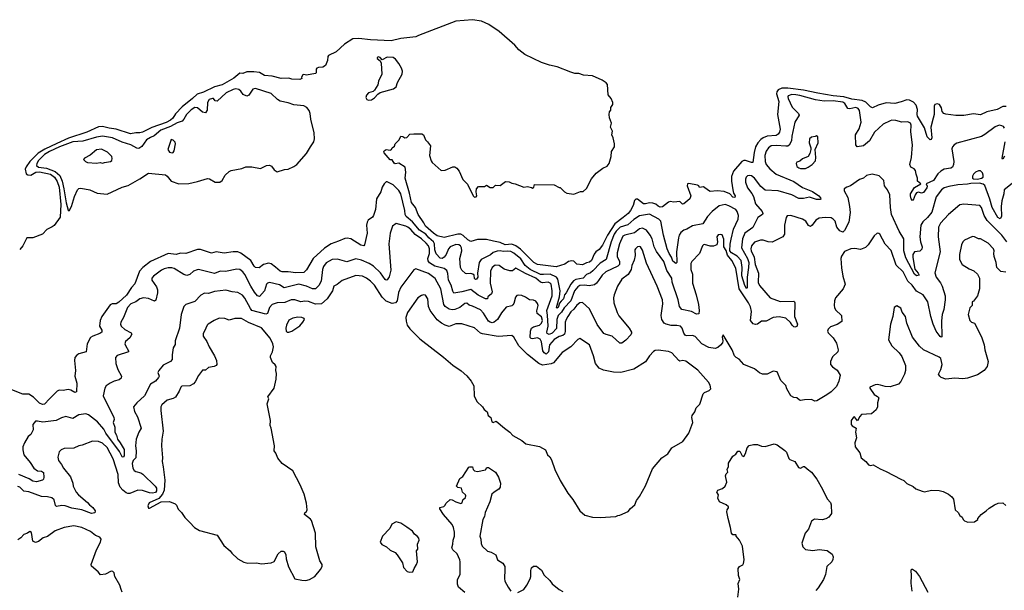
# Model space of a CAD drawing. Extents: x 2220520 to 2384350, y 721165 to 893491.
# Tile 291 of 315: x 2331623 to 2341649, y 868603 to 874420. Entities that reach past the tile are written whole.
import ezdxf

# ---------------------------------------------------------------- set-up
doc = ezdxf.new("R2010")
doc.units = 0

msp = doc.modelspace()

# ---------------------------------------------------------------- linework, layer by layer
at = {"layer": '0CON20XD'}
for points in [[(2338870, 872820), (2338870, 872775), (2338884, 872684), (2338891, 872651), (2338909, 872625), (2338905, 872608), (2338885, 872611), (2338854, 872644), (2338797, 872667), (2338725, 872675), (2338655, 872669), (2338635, 872678), (2338585, 872717), (2338545, 872710), (2338539, 872725), (2338525, 872734), (2338435, 872751), (2338424, 872745), (2338420, 872725), (2338457, 872625), (2338445, 872593), (2338385, 872542), (2338371, 872541), (2338346, 872566), (2338285, 872561), (2338245, 872567), (2338229, 872561), (2338168, 872512), (2338145, 872508), (2338125, 872518), (2338101, 872541), (2338071, 872551), (2338035, 872554), (2337995, 872542), (2337975, 872543), (2337915, 872589), (2337898, 872592), (2337883, 872577), (2337868, 872525), (2337844, 872475), (2337819, 872445), (2337769, 872405), (2337682, 872338), (2337609, 872225), (2337557, 872123), (2337525, 872078), (2337488, 872052), (2337471, 872029), (2337444, 871965), (2337425, 871949), (2337395, 871943), (2337355, 871922), (2337295, 871927), (2337267, 871957), (2337245, 871961), (2337210, 871955), (2337175, 871928), (2337085, 871899), (2336895, 871925), (2336859, 871945), (2336721, 872081), (2336676, 872116), (2336635, 872130), (2336565, 872126), (2336515, 872149), (2336448, 872162), (2336375, 872180), (2336285, 872179), (2336215, 872159), (2336185, 872176), (2336140, 872220), (2336115, 872232), (2336085, 872232), (2335945, 872200), (2335875, 872218), (2335835, 872244), (2335756, 872315), (2335739, 872349), (2335679, 872435), (2335654, 872504), (2335613, 872555), (2335593, 872653), (2335549, 872805), (2335556, 872865), (2335548, 872915), (2335485, 872956), (2335445, 872952), (2335435, 872956), (2335415, 872990), (2335395, 872990), (2335335, 873061), (2335331, 873075), (2335335, 873083), (2335355, 873096), (2335395, 873090), (2335408, 873095), (2335417, 873113), (2335439, 873131), (2335447, 873155), (2335486, 873195), (2335505, 873232), (2335525, 873229), (2335545, 873214), (2335565, 873220), (2335595, 873252), (2335635, 873258), (2335716, 873256), (2335734, 873245), (2335754, 873194), (2335776, 873176), (2335807, 873135), (2335796, 873035), (2335812, 872982), (2335824, 872965), (2335915, 872882), (2335955, 872887), (2336035, 872919), (2336055, 872919), (2336075, 872907), (2336099, 872875), (2336135, 872790), (2336182, 872742), (2336240, 872625), (2336255, 872612), (2336270, 872615), (2336278, 872625), (2336270, 872665), (2336274, 872696), (2336295, 872720), (2336355, 872720), (2336375, 872732), (2336415, 872710), (2336445, 872710), (2336468, 872732), (2336515, 872730), (2336568, 872772), (2336607, 872767), (2336633, 872753), (2336667, 872747), (2336755, 872712), (2336795, 872718), (2336835, 872710), (2336845, 872702), (2336858, 872712), (2336865, 872740), (2337065, 872738), (2337115, 872710), (2337125, 872710), (2337170, 872665), (2337195, 872650), (2337265, 872642), (2337333, 872667), (2337362, 872668), (2337395, 872698), (2337444, 872796), (2337493, 872855), (2337562, 872905), (2337604, 872926), (2337624, 872955), (2337644, 873025), (2337649, 873075), (2337678, 873125), (2337678, 873155), (2337667, 873217), (2337652, 873245), (2337658, 873285), (2337640, 873325), (2337650, 873365), (2337628, 873418), (2337624, 873455), (2337628, 873482), (2337642, 873498), (2337643, 873525), (2337663, 873555), (2337664, 873575), (2337647, 873617), (2337614, 873655), (2337609, 873759), (2337596, 873776), (2337555, 873802), (2337456, 873846), (2337365, 873853), (2337315, 873870), (2337275, 873872), (2337236, 873884), (2337095, 873940), (2337016, 873956), (2336935, 873984), (2336765, 874066), (2336705, 874114), (2336665, 874159), (2336505, 874298), (2336401, 874371), (2336325, 874404), (2336235, 874420), (2336065, 874404), (2335685, 874259), (2335655, 874246), (2335505, 874229), (2335405, 874203), (2335195, 874214), (2335075, 874229), (2335016, 874224), (2334929, 874171), (2334845, 874091), (2334768, 874055), (2334760, 874045), (2334757, 874005), (2334736, 873954), (2334710, 873935), (2334665, 873932), (2334649, 873925), (2334641, 873915), (2334641, 873879), (2334635, 873870), (2334545, 873854), (2334515, 873860), (2334505, 873857), (2334492, 873835), (2334495, 873820), (2334475, 873810), (2334395, 873814), (2334365, 873823), (2334285, 873819), (2334195, 873843), (2334115, 873852), (2334065, 873880), (2334008, 873888), (2333965, 873888), (2333935, 873888), (2333895, 873873), (2333865, 873874), (2333805, 873825), (2333683, 873755), (2333605, 873734), (2333495, 873681), (2333430, 873660), (2333383, 873615), (2333277, 873533), (2333210, 873460), (2333181, 873415), (2333160, 873395), (2333115, 873372), (2332968, 873322), (2332875, 873275), (2332845, 873265), (2332805, 873267), (2332752, 873255), (2332605, 873303), (2332534, 873315), (2332465, 873331), (2332425, 873326), (2332305, 873273), (2332119, 873211), (2332001, 873159), (2331879, 873101), (2331811, 873059), (2331726, 872974), (2331689, 872921), (2331679, 872895), (2331690, 872850), (2331705, 872838), (2331735, 872835), (2331786, 872865), (2331825, 872868), (2331935, 872846), (2331978, 872815), (2332005, 872772), (2332025, 872711), (2332042, 872535), (2332035, 872408), (2331975, 872323), (2331955, 872307), (2331900, 872280), (2331855, 872234), (2331755, 872196), (2331694, 872196), (2331655, 872116), (2331623, 872077)], [(2335175, 873600), (2335205, 873604), (2335235, 873624), (2335269, 873661), (2335292, 873678), (2335428, 873715), (2335458, 873735), (2335469, 873781), (2335518, 873865), (2335520, 873895), (2335510, 873925), (2335482, 873972), (2335448, 874018), (2335427, 874035), (2335365, 874038), (2335315, 874012), (2335295, 874036), (2335275, 874040), (2335262, 874035), (2335262, 874025), (2335295, 874000), (2335303, 873975), (2335310, 873865), (2335278, 873792), (2335270, 873755), (2335235, 873700), (2335222, 873688), (2335175, 873673), (2335155, 873650), (2335148, 873625), (2335157, 873607), (2335175, 873600)], [(2332125, 872473), (2332152, 872515), (2332182, 872618), (2332213, 872687), (2332225, 872699), (2332245, 872702), (2332338, 872685), (2332412, 872652), (2332515, 872642), (2332665, 872711), (2332729, 872731), (2332845, 872796), (2332935, 872856), (2333108, 872838), (2333125, 872826), (2333165, 872773), (2333245, 872748), (2333345, 872751), (2333435, 872771), (2333535, 872802), (2333557, 872797), (2333614, 872764), (2333660, 872765), (2333685, 872780), (2333715, 872834), (2333755, 872873), (2333775, 872882), (2333885, 872904), (2333925, 872921), (2333985, 872921), (2334075, 872902), (2334135, 872933), (2334165, 872937), (2334187, 872927), (2334215, 872890), (2334245, 872868), (2334318, 872892), (2334355, 872897), (2334415, 872922), (2334446, 872944), (2334545, 873055), (2334583, 873125), (2334618, 873175), (2334626, 873206), (2334621, 873265), (2334589, 873405), (2334582, 873465), (2334571, 873495), (2334547, 873525), (2334515, 873543), (2334415, 873552), (2334357, 873573), (2334275, 873590), (2334247, 873607), (2334185, 873666), (2334025, 873718), (2333998, 873712), (2333955, 873650), (2333935, 873639), (2333898, 873658), (2333875, 873692), (2333855, 873709), (2333825, 873715), (2333795, 873709), (2333725, 873673), (2333635, 873591), (2333615, 873594), (2333596, 873615), (2333585, 873618), (2333553, 873605), (2333535, 873575), (2333533, 873497), (2333515, 873471), (2333485, 873476), (2333435, 873521), (2333405, 873525), (2333369, 873501), (2333323, 873455), (2333295, 873405), (2333276, 873384), (2333225, 873369), (2333159, 873331), (2333059, 873295), (2332993, 873237), (2332955, 873220), (2332915, 873195), (2332865, 873126), (2332835, 873107), (2332815, 873109), (2332755, 873145), (2332665, 873172), (2332567, 873217), (2332465, 873234), (2332405, 873223), (2332265, 873181), (2332165, 873176), (2332028, 873125), (2331926, 873075), (2331877, 873045), (2331816, 872985), (2331796, 872955), (2331793, 872933), (2331815, 872917), (2331895, 872906), (2331984, 872874), (2332031, 872831), (2332056, 872775), (2332074, 872695), (2332095, 872552), (2332115, 872478), (2332125, 872473)], [(2341652, 873315), (2341641, 873331), (2341625, 873339), (2341595, 873344), (2341555, 873329), (2341451, 873249), (2341415, 873228), (2341165, 873161), (2341139, 873145), (2341121, 873125), (2341113, 873105), (2341134, 872975), (2341133, 872945), (2341122, 872918), (2341105, 872908), (2341035, 872895), (2341001, 872875), (2340973, 872847), (2340928, 872782), (2340854, 872746), (2340863, 872723), (2340861, 872705), (2340825, 872660), (2340805, 872652), (2340775, 872663), (2340755, 872654), (2340742, 872635), (2340721, 872579), (2340715, 872576), (2340702, 872595), (2340693, 872625), (2340695, 872645), (2340735, 872708), (2340799, 872745), (2340764, 872775), (2340766, 872804), (2340750, 872845), (2340744, 872884), (2340731, 872901), (2340697, 872917), (2340686, 872945), (2340704, 873015), (2340714, 873145), (2340698, 873278), (2340701, 873345), (2340694, 873365), (2340665, 873379), (2340605, 873376), (2340545, 873391), (2340505, 873394), (2340485, 873390), (2340416, 873355), (2340327, 873273), (2340275, 873184), (2340216, 873134), (2340150, 873125), (2340136, 873145), (2340133, 873245), (2340172, 873308), (2340192, 873375), (2340175, 873495), (2340162, 873515), (2340136, 873526), (2340075, 873512), (2340056, 873516), (2340025, 873565), (2340005, 873579), (2339905, 873593), (2339815, 873590), (2339725, 873602), (2339568, 873648), (2339525, 873654), (2339484, 873656), (2339449, 873645), (2339444, 873635), (2339447, 873615), (2339489, 873529), (2339554, 873465), (2339559, 873445), (2339515, 873375), (2339486, 873234), (2339481, 873185), (2339458, 873142), (2339445, 873132), (2339425, 873130), (2339325, 873139), (2339276, 873134), (2339248, 873115), (2339225, 873078), (2339209, 873035), (2339214, 872975), (2339225, 872945), (2339260, 872900), (2339325, 872845), (2339505, 872772), (2339595, 872708), (2339695, 872668), (2339760, 872625), (2339777, 872605), (2339779, 872591), (2339774, 872586), (2339735, 872587), (2339665, 872610), (2339605, 872597), (2339555, 872598), (2339486, 872635), (2339345, 872674), (2339213, 872683), (2339168, 872718), (2339105, 872806), (2339075, 872828), (2339055, 872832), (2339035, 872829), (2339021, 872815), (2339013, 872795), (2339014, 872765), (2339033, 872705), (2339079, 872649), (2339095, 872619), (2339114, 872544), (2339183, 872465), (2339191, 872445), (2339185, 872435), (2339138, 872402), (2339087, 872303), (2339008, 872245), (2338983, 872185), (2338973, 872095), (2339035, 871984), (2339046, 871945), (2339045, 871895), (2339031, 871795), (2339031, 871685), (2339025, 871680), (2339005, 871712), (2338975, 871810), (2338980, 871895), (2338968, 871965), (2338930, 872010), (2338872, 872045), (2338854, 872065), (2338857, 872133), (2338869, 872181), (2338890, 872285), (2338938, 872385), (2338942, 872425), (2338930, 872465), (2338915, 872484), (2338845, 872523), (2338805, 872535), (2338745, 872521), (2338675, 872466), (2338628, 872415), (2338580, 872340), (2338475, 872317), (2338415, 872284), (2338385, 872276), (2338355, 872249), (2338339, 872225), (2338330, 872195), (2338310, 872055), (2338315, 871945), (2338305, 871933), (2338275, 871958), (2338260, 872000), (2338237, 872035), (2338216, 872085), (2338179, 872225), (2338153, 872365), (2338131, 872385), (2338035, 872437), (2337935, 872419), (2337875, 872382), (2337815, 872328), (2337738, 872305), (2337696, 872265), (2337676, 872234), (2337647, 872155), (2337596, 871974), (2337532, 871938), (2337460, 871860), (2337435, 871840), (2337395, 871822), (2337361, 871785), (2337285, 871771), (2337261, 871759), (2337235, 871725), (2337188, 871635), (2337172, 871615), (2337160, 871575), (2337138, 871552)], [(2341666, 873534), (2341635, 873534), (2341577, 873505), (2341470, 873480), (2341405, 873451), (2341335, 873460), (2341235, 873443), (2341155, 873442), (2341055, 873456), (2341032, 873465), (2341017, 873485), (2341010, 873520), (2340990, 873555), (2340965, 873561), (2340943, 873555), (2340935, 873540), (2340933, 873453), (2340925, 873417), (2340902, 873325), (2340910, 873215), (2340905, 873199), (2340895, 873196), (2340864, 873225), (2340836, 873316), (2340765, 873435), (2340760, 873455), (2340765, 873505), (2340750, 873550), (2340725, 873580), (2340685, 873601), (2340655, 873604), (2340599, 873581), (2340535, 873566), (2340445, 873572), (2340365, 873550), (2340305, 873523), (2340285, 873532), (2340238, 873578), (2340202, 873595), (2340095, 873610), (2340015, 873633), (2339905, 873642), (2339750, 873670), (2339605, 873702), (2339445, 873723), (2339385, 873722), (2339345, 873705), (2339332, 873685), (2339328, 873665), (2339353, 873585), (2339339, 873455), (2339367, 873305), (2339360, 873275), (2339346, 873254), (2339325, 873241), (2339235, 873231), (2339194, 873216), (2339170, 873200), (2339139, 873165), (2339116, 873124), (2339102, 873065), (2339088, 872965), (2339075, 872963), (2339015, 872984), (2338995, 872984), (2338976, 872975), (2338892, 872875), (2338870, 872820)], [(2333175, 873063), (2333185, 873067), (2333196, 873084), (2333211, 873155), (2333205, 873172), (2333185, 873192), (2333165, 873200), (2333131, 873095), (2333149, 873069), (2333175, 873063)], [(2339575, 872902), (2339625, 872904), (2339651, 872915), (2339693, 872945), (2339725, 872980), (2339731, 873015), (2339722, 873095), (2339752, 873165), (2339750, 873225), (2339737, 873237), (2339722, 873228), (2339685, 873223), (2339666, 873204), (2339661, 873165), (2339678, 873115), (2339678, 873095), (2339668, 873055), (2339652, 873025), (2339595, 873001), (2339565, 872979), (2339535, 872966), (2339529, 872955), (2339536, 872925), (2339555, 872909), (2339575, 872902)], [(2341650, 873030), (2341635, 872998), (2341628, 873008), (2341658, 873175)], [(2332465, 872957), (2332485, 872963), (2332548, 872975), (2332560, 872985), (2332566, 873006), (2332560, 873025), (2332518, 873068), (2332455, 873099), (2332405, 873094), (2332342, 873038), (2332282, 873008), (2332272, 872995), (2332293, 872975), (2332315, 872964), (2332405, 872959), (2332443, 872963), (2332465, 872957)], [(2341375, 872795), (2341415, 872803), (2341432, 872815), (2341434, 872835), (2341425, 872860), (2341405, 872878), (2341385, 872879), (2341357, 872865), (2341336, 872844), (2341326, 872825), (2341326, 872805), (2341335, 872796), (2341375, 872795)], [(2337138, 871552), (2337121, 871529), (2337105, 871485), (2337095, 871479), (2337089, 871485), (2337121, 871595), (2337125, 871655), (2337101, 871775), (2337088, 871795), (2337025, 871827), (2336955, 871821), (2336925, 871824), (2336821, 871875), (2336771, 871915), (2336725, 871983), (2336655, 872040), (2336624, 872056), (2336595, 872061), (2336545, 872057), (2336515, 872065), (2336485, 872061), (2336444, 872046), (2336418, 872022), (2336323, 871975), (2336301, 871945), (2336283, 871835), (2336289, 871795), (2336276, 871774), (2336265, 871773), (2336255, 871782), (2336249, 871815), (2336238, 871825), (2336215, 871832), (2336175, 871830), (2336163, 871833), (2336125, 871865), (2336111, 871895), (2336104, 871985), (2336124, 872065), (2336122, 872095), (2336113, 872113), (2336095, 872125), (2336065, 872127), (2336006, 872105), (2335988, 872085), (2335965, 872025), (2335945, 871999), (2335925, 871986), (2335905, 871989), (2335863, 872033), (2335850, 872075), (2335845, 872135), (2335835, 872157), (2335789, 872195), (2335760, 872235), (2335695, 872273), (2335621, 872361), (2335559, 872415), (2335549, 872435), (2335545, 872475), (2335504, 872644), (2335485, 872680), (2335425, 872737), (2335365, 872768), (2335355, 872766), (2335335, 872747), (2335313, 872713), (2335300, 872665), (2335257, 872593), (2335246, 872485), (2335226, 872425), (2335215, 872408), (2335171, 872375), (2335160, 872355), (2335154, 872325), (2335162, 872245), (2335134, 872126), (2335126, 872114), (2335095, 872123), (2334995, 872185), (2334956, 872194), (2334935, 872191), (2334869, 872161), (2334795, 872136), (2334725, 872090), (2334610, 871985), (2334545, 871869), (2334515, 871842), (2334435, 871838), (2334355, 871851), (2334295, 871851), (2334275, 871858), (2334226, 871896), (2334185, 871931), (2334155, 871938), (2334106, 871925), (2334060, 871890), (2334025, 871894), (2334009, 871909), (2333976, 871966), (2333875, 872040), (2333845, 872054), (2333795, 872055), (2333705, 872039), (2333625, 872055), (2333575, 872039), (2333465, 872077), (2333435, 872079), (2333315, 872036), (2333259, 872041), (2333215, 872026), (2333135, 872035), (2332955, 871954), (2332876, 871895), (2332843, 871857), (2332794, 871726), (2332761, 871689), (2332709, 871611), (2332631, 871539), (2332605, 871525), (2332565, 871524), (2332545, 871514), (2332460, 871395), (2332443, 871353), (2332437, 871295), (2332459, 871255), (2332459, 871235), (2332440, 871220), (2332369, 871195), (2332345, 871179), (2332309, 871115), (2332300, 871035), (2332225, 871014), (2332205, 871001), (2332186, 870975), (2332181, 870945), (2332192, 870845), (2332184, 870785), (2332206, 870715), (2332202, 870625), (2332185, 870621), (2332145, 870642), (2332115, 870651), (2332065, 870641), (2332025, 870643), (2332005, 870633), (2331928, 870555), (2331875, 870501), (2331855, 870496), (2331825, 870511), (2331765, 870573), (2331715, 870603), (2331654, 870604), (2331525, 870654)], [(2341746, 872765), (2341646, 872685), (2341645, 872645), (2341625, 872575), (2341618, 872515), (2341620, 872415), (2341605, 872391), (2341584, 872405), (2341524, 872504), (2341502, 872592), (2341451, 872731), (2341433, 872743), (2341395, 872752), (2341308, 872751), (2341275, 872742), (2341175, 872735), (2341085, 872719), (2341037, 872705), (2341008, 872685), (2340955, 872615), (2340911, 872459), (2340865, 872402), (2340819, 872361), (2340800, 872325), (2340789, 872205), (2340796, 872155), (2340814, 872105), (2340808, 872082), (2340790, 872060), (2340735, 872054), (2340719, 872025), (2340717, 871995), (2340738, 871878), (2340772, 871835), (2340781, 871815), (2340755, 871810), (2340733, 871825), (2340645, 871994), (2340625, 872065), (2340624, 872185), (2340577, 872265), (2340501, 872435), (2340490, 872505), (2340483, 872635), (2340461, 872685), (2340428, 872725), (2340421, 872781), (2340375, 872827), (2340304, 872846), (2340245, 872831), (2340214, 872806), (2340175, 872791), (2340084, 872726), (2340045, 872714), (2340018, 872695), (2340017, 872675), (2340057, 872607), (2340074, 872515), (2340079, 872455), (2340066, 872355), (2340022, 872272), (2340005, 872254), (2339975, 872266), (2339945, 872306), (2339926, 872365), (2339907, 872387), (2339885, 872399), (2339825, 872404), (2339765, 872395), (2339729, 872375), (2339693, 872325), (2339675, 872313), (2339655, 872322), (2339627, 872365), (2339595, 872387), (2339475, 872423), (2339439, 872421), (2339429, 872405), (2339410, 872325), (2339411, 872235), (2339392, 872208), (2339285, 872153), (2339245, 872156), (2339194, 872174), (2339165, 872174), (2339105, 872153), (2339075, 872115), (2339067, 872085), (2339070, 872065), (2339100, 872000), (2339112, 871925), (2339147, 871835), (2339142, 871742), (2339155, 871712), (2339265, 871584), (2339365, 871546), (2339505, 871550), (2339512, 871545), (2339517, 871535), (2339514, 871395), (2339544, 871315), (2339535, 871293), (2339515, 871286), (2339505, 871289), (2339488, 871305), (2339472, 871332), (2339425, 871376), (2339355, 871391), (2339295, 871385), (2339225, 871348), (2339175, 871346), (2339134, 871316), (2339115, 871312), (2339091, 871321), (2339066, 871355), (2339076, 871445), (2339065, 871493), (2339043, 871535), (2338950, 871675), (2338914, 871886)], [(2341675, 872157), (2341623, 872225), (2341474, 872374), (2341442, 872425), (2341415, 872504), (2341401, 872525), (2341235, 872540), (2341195, 872532), (2341082, 872435), (2340999, 872345), (2340979, 872305), (2340974, 872205), (2340994, 872055), (2340942, 871838), (2340956, 871795), (2340998, 871738), (2341015, 871705), (2341046, 871605), (2341048, 871565), (2341034, 871466), (2341016, 871415), (2341009, 871351), (2341012, 871188), (2341005, 871183), (2340995, 871189), (2340955, 871244), (2340924, 871315), (2340901, 871395), (2340871, 871545), (2340824, 871614), (2340755, 871654), (2340712, 871715), (2340668, 871755), (2340620, 871850), (2340549, 871919), (2340495, 872066), (2340437, 872133), (2340382, 872232), (2340372, 872242), (2340355, 872243), (2340324, 872216), (2340262, 872125), (2340235, 872096), (2340185, 872077), (2340128, 872088), (2340086, 872084), (2340023, 872057), (2339991, 872009), (2339985, 871985), (2339990, 871890), (2340005, 871805), (2340029, 871725), (2340007, 871675), (2339931, 871585), (2339921, 871555), (2339917, 871505), (2339918, 871485), (2339931, 871461), (2339991, 871405), (2339996, 871345), (2339946, 871314), (2339880, 871290), (2339856, 871265), (2339850, 871245), (2339855, 871228), (2339905, 871177), (2339941, 871121), (2339958, 871055), (2339954, 871035), (2339898, 870982), (2339880, 870935), (2339880, 870905), (2339901, 870881), (2339946, 870846), (2339977, 870795), (2339964, 870735), (2339939, 870681), (2339885, 870627), (2339843, 870595), (2339740, 870535), (2339721, 870531), (2339685, 870549), (2339615, 870546), (2339575, 870538), (2339562, 870542), (2339535, 870567), (2339505, 870570), (2339476, 870586), (2339436, 870656), (2339425, 870690), (2339373, 870743), (2339335, 870830), (2339295, 870838), (2339235, 870808), (2339185, 870807), (2339155, 870820), (2339105, 870861), (2338996, 870906), (2338948, 870958), (2338918, 870975), (2338903, 870993), (2338879, 871055), (2338785, 871207), (2338777, 871185), (2338784, 871145), (2338778, 871125), (2338759, 871101), (2338732, 871078), (2338705, 871067), (2338640, 871080), (2338570, 871115), (2338500, 871190), (2338475, 871199), (2338417, 871197), (2338402, 871202), (2338386, 871225), (2338370, 871275), (2338350, 871295), (2338315, 871303), (2338255, 871301), (2338205, 871315), (2338185, 871328), (2338162, 871365), (2338156, 871405), (2338173, 871525), (2338169, 871565), (2338115, 871704), (2338005, 871939), (2337965, 872071), (2337945, 872104), (2337935, 872109), (2337913, 872105), (2337893, 872085), (2337886, 872074), (2337891, 872015), (2337880, 871970), (2337857, 871913), (2337849, 871875), (2337818, 871822), (2337755, 871774), (2337711, 871705), (2337675, 871615), (2337671, 871585), (2337673, 871535), (2337707, 871435), (2337725, 871402), (2337830, 871275), (2337851, 871235), (2337854, 871225), (2337845, 871207), (2337795, 871154), (2337755, 871123), (2337735, 871123), (2337655, 871194), (2337595, 871210), (2337572, 871222), (2337504, 871314), (2337424, 871474), (2337355, 871536), (2337325, 871533), (2337295, 871510), (2337265, 871469), (2337235, 871442), (2337205, 871394), (2337187, 871365), (2337178, 871335), (2337177, 871243), (2337171, 871215), (2337155, 871200), (2337115, 871192), (2337065, 871160), (2337019, 871105), (2337008, 871035), (2336985, 871012), (2336965, 871023), (2336951, 871045), (2336935, 871135), (2336922, 871165), (2336895, 871178), (2336845, 871166), (2336831, 871171), (2336822, 871182), (2336824, 871246), (2336833, 871275), (2336855, 871289), (2336915, 871307), (2336935, 871328), (2336946, 871354), (2336935, 871390), (2336892, 871425), (2336889, 871451), (2336902, 871505), (2336895, 871528), (2336879, 871549), (2336855, 871560), (2336815, 871564), (2336773, 871593), (2336735, 871609), (2336705, 871612), (2336685, 871608), (2336670, 871590), (2336654, 871526), (2336645, 871512), (2336635, 871504), (2336575, 871488), (2336529, 871431), (2336487, 871363), (2336455, 871335), (2336435, 871331), (2336415, 871335), (2336395, 871348), (2336345, 871428), (2336315, 871461), (2336235, 871499), (2336200, 871510), (2336175, 871531), (2336155, 871527), (2336104, 871486), (2336055, 871465), (2336025, 871461), (2335995, 871469), (2335956, 871495), (2335943, 871515), (2335912, 871675), (2335855, 871781), (2335785, 871833), (2335655, 871879), (2335635, 871871), (2335503, 871695), (2335481, 871639), (2335467, 871555), (2335448, 871535), (2335415, 871526), (2335355, 871549), (2335313, 871593), (2335235, 871713), (2335195, 871754), (2335155, 871784), (2335115, 871804), (2335045, 871811), (2334905, 871762), (2334855, 871720), (2334822, 871705), (2334807, 871655), (2334755, 871576), (2334697, 871523), (2334635, 871520), (2334565, 871547), (2334525, 871550), (2334485, 871545), (2334423, 871565), (2334387, 871565), (2334324, 871536), (2334245, 871535), (2334195, 871518), (2334165, 871485), (2334147, 871425), (2334129, 871419), (2333988, 871455), (2333972, 871475), (2333915, 871582), (2333891, 871611), (2333845, 871639), (2333787, 871647), (2333723, 871663), (2333605, 871650), (2333545, 871629), (2333505, 871631), (2333467, 871613), (2333405, 871548), (2333315, 871518), (2333293, 871497), (2333266, 871414), (2333250, 871275), (2333206, 871145), (2333205, 871110), (2333186, 871075), (2333174, 871005), (2333176, 870955), (2333158, 870935), (2333083, 870897), (2333038, 870845), (2333030, 870825), (2333044, 870785), (2333036, 870774), (2333006, 870735), (2332955, 870703), (2332895, 870585), (2332816, 870515), (2332782, 870475), (2332791, 870425), (2332821, 870371), (2332860, 870255), (2332836, 870215), (2332809, 870145), (2332803, 870075), (2332810, 870025), (2332807, 869955), (2332778, 869925), (2332768, 869895), (2332775, 869849), (2332790, 869825), (2332805, 869814), (2332855, 869802), (2332877, 869787), (2333004, 869665), (2333015, 869645), (2333015, 869619), (2333005, 869600), (2332975, 869592), (2332945, 869596), (2332875, 869621), (2332825, 869623), (2332745, 869590), (2332725, 869589), (2332706, 869596), (2332673, 869623), (2332647, 869655), (2332630, 869700), (2332626, 869785), (2332575, 869945), (2332515, 870059), (2332465, 870102), (2332425, 870121), (2332365, 870123), (2332258, 870082), (2332225, 870075), (2332175, 870052), (2332075, 870048), (2332046, 870034), (2332026, 870014), (2332011, 869959), (2332018, 869925), (2332049, 869885), (2332068, 869848), (2332140, 869760), (2332163, 869695), (2332166, 869665), (2332197, 869605), (2332220, 869575), (2332315, 869498), (2332335, 869474), (2332367, 869447), (2332390, 869415), (2332387, 869393), (2332355, 869385), (2332255, 869424), (2332155, 869442), (2332085, 869465), (2332053, 869467), (2331996, 869456), (2331987, 869467), (2331975, 869525), (2331950, 869545), (2331905, 869555), (2331845, 869558), (2331715, 869608), (2331665, 869613), (2331625, 869654), (2331605, 869661)], [(2338914, 871886), (2338875, 871966), (2338830, 872020), (2338815, 872066), (2338793, 872105), (2338793, 872183), (2338776, 872226), (2338755, 872231), (2338734, 872226), (2338723, 872207), (2338729, 872155), (2338721, 872125), (2338689, 872111), (2338655, 872112), (2338595, 872127), (2338585, 872124), (2338575, 872113), (2338545, 872036), (2338466, 871955), (2338456, 871935), (2338458, 871875), (2338474, 871825), (2338474, 871735), (2338512, 871615), (2338535, 871515), (2338542, 871455), (2338537, 871423), (2338515, 871418), (2338465, 871444), (2338365, 871466), (2338340, 871495), (2338328, 871565), (2338268, 871745), (2338265, 871785), (2338212, 871862), (2338183, 871955), (2338107, 872057), (2338085, 872105), (2338064, 872185), (2338042, 872225), (2338005, 872275), (2337965, 872295), (2337935, 872288), (2337882, 872248), (2337785, 872225), (2337765, 872214), (2337729, 872135), (2337707, 872045), (2337706, 872005), (2337731, 871955), (2337729, 871925), (2337715, 871909), (2337592, 871848), (2337555, 871815), (2337515, 871763), (2337495, 871734), (2337475, 871718), (2337422, 871708), (2337375, 871714), (2337325, 871711), (2337305, 871698), (2337272, 871655), (2337235, 871555), (2337167, 871483), (2337141, 871439), (2337105, 871405), (2337092, 871365), (2337089, 871271), (2337045, 871225), (2337015, 871212), (2336995, 871221), (2336989, 871235), (2337005, 871295), (2336998, 871408), (2336990, 871455), (2337045, 871605), (2337045, 871655), (2337033, 871723), (2337025, 871735), (2337005, 871743), (2336945, 871739), (2336925, 871744), (2336879, 871785), (2336773, 871833), (2336675, 871886), (2336640, 871860), (2336615, 871859), (2336555, 871876), (2336505, 871913), (2336465, 871917), (2336433, 871895), (2336418, 871855), (2336414, 871735), (2336434, 871645), (2336426, 871624), (2336390, 871595), (2336386, 871574), (2336365, 871575), (2336293, 871613), (2336215, 871671), (2336125, 871645), (2336045, 871632), (2336032, 871652), (2336015, 871715), (2335988, 871765), (2335983, 871833), (2335973, 871863), (2335945, 871885), (2335849, 871909), (2335795, 871940), (2335782, 871962), (2335780, 871985), (2335797, 872035), (2335796, 872085), (2335784, 872115), (2335763, 872143), (2335715, 872185), (2335649, 872229), (2335605, 872281), (2335575, 872305), (2335555, 872316), (2335455, 872344), (2335420, 872315), (2335396, 872245), (2335382, 872135), (2335402, 871865), (2335385, 871797), (2335365, 871769), (2335355, 871766), (2335345, 871772), (2335298, 871838), (2335225, 871908), (2335183, 871935), (2335105, 871968), (2335045, 871981), (2334955, 871953), (2334860, 871980), (2334805, 871975), (2334745, 871941), (2334718, 871905), (2334706, 871874), (2334691, 871755), (2334668, 871712), (2334635, 871678), (2334605, 871675), (2334545, 871703), (2334465, 871725), (2334315, 871685), (2334268, 871718), (2334165, 871741), (2334146, 871735), (2334137, 871725), (2334114, 871655), (2334065, 871598), (2334045, 871606), (2334014, 871644), (2333975, 871703), (2333915, 871822), (2333895, 871848), (2333863, 871873), (2333835, 871876), (2333717, 871854), (2333665, 871858), (2333608, 871832), (2333539, 871849), (2333445, 871873), (2333429, 871871), (2333392, 871858), (2333355, 871822), (2333325, 871813), (2333295, 871823), (2333195, 871884), (2333171, 871891), (2333135, 871891), (2333095, 871881), (2333066, 871865), (2332984, 871805), (2332970, 871785), (2332970, 871765), (2333016, 871696), (2333027, 871665), (2333027, 871635), (2333010, 871560), (2332995, 871551), (2332935, 871579), (2332885, 871586), (2332846, 871574), (2332805, 871545), (2332755, 871524), (2332719, 871485), (2332679, 871385), (2332652, 871335), (2332648, 871315), (2332656, 871295), (2332693, 871263), (2332759, 871229), (2332766, 871215), (2332745, 871178), (2332699, 871141), (2332694, 871116), (2332700, 871100), (2332732, 871045), (2332730, 871035), (2332614, 870996), (2332598, 870975), (2332603, 870915), (2332623, 870855), (2332658, 870785), (2332656, 870765), (2332635, 870749), (2332585, 870736), (2332544, 870716), (2332503, 870687), (2332491, 870665), (2332474, 870585), (2332582, 870365), (2332586, 870345), (2332573, 870315), (2332592, 870265), (2332590, 870215), (2332607, 870185), (2332618, 870145), (2332647, 870105), (2332685, 870037), (2332688, 869975), (2332675, 869961), (2332665, 869963), (2332638, 870018), (2332500, 870205), (2332478, 870245), (2332415, 870319), (2332325, 870393), (2332295, 870402), (2332225, 870391), (2332165, 870354), (2332094, 870376), (2332049, 870361), (2331995, 870333), (2331857, 870317), (2331805, 870329), (2331785, 870326), (2331758, 870295), (2331761, 870239), (2331735, 870193), (2331709, 870171), (2331671, 870105), (2331654, 870065), (2331654, 870035), (2331666, 869985), (2331731, 869905), (2331768, 869848), (2331805, 869822), (2331845, 869817), (2331864, 869805), (2331870, 869755), (2331864, 869735), (2331854, 869725), (2331795, 869709), (2331755, 869715), (2331718, 869738), (2331615, 869784)], [(2341665, 871846), (2341615, 871852), (2341571, 871895), (2341566, 871945), (2341544, 872005), (2341541, 872035), (2341547, 872065), (2341539, 872085), (2341485, 872141), (2341406, 872186), (2341385, 872187), (2341345, 872207), (2341325, 872210), (2341245, 872173), (2341226, 872154), (2341214, 872125), (2341192, 872025), (2341194, 871974), (2341219, 871925), (2341290, 871880), (2341340, 871860), (2341377, 871825), (2341396, 871786), (2341396, 871675), (2341376, 871605), (2341335, 871550), (2341320, 871545), (2341320, 871505), (2341298, 871482), (2341280, 871415), (2341297, 871355), (2341315, 871337), (2341346, 871326), (2341417, 871187), (2341444, 871105), (2341449, 871055), (2341483, 870935), (2341475, 870885), (2341444, 870845), (2341375, 870799), (2341275, 870767), (2341225, 870760), (2341144, 870766), (2341055, 870756), (2341005, 870774), (2340991, 870785), (2340980, 870805), (2340981, 870815), (2341002, 870855), (2341016, 870905), (2341001, 870965), (2340985, 870980), (2340826, 871056), (2340785, 871091), (2340714, 871184), (2340657, 871325), (2340644, 871394), (2340609, 871439), (2340595, 871478), (2340555, 871502), (2340528, 871485), (2340513, 871395), (2340490, 871315), (2340470, 871155), (2340503, 871095), (2340577, 871025), (2340606, 870985), (2340643, 870895), (2340643, 870845), (2340634, 870805), (2340595, 870732), (2340572, 870705), (2340485, 870678), (2340435, 870680), (2340387, 870696), (2340355, 870700), (2340333, 870697), (2340280, 870675), (2340280, 870665), (2340325, 870600), (2340359, 870579), (2340370, 870565), (2340358, 870515), (2340356, 870475), (2340345, 870443), (2340295, 870401), (2340195, 870396), (2340176, 870375), (2340155, 870330), (2340125, 870372), (2340112, 870368), (2340088, 870335), (2340090, 870295), (2340101, 870281), (2340140, 870255), (2340132, 870215), (2340143, 870157), (2340127, 870105), (2340131, 870065), (2340179, 870005), (2340192, 869955), (2340240, 869915), (2340265, 869883), (2340285, 869874), (2340315, 869883), (2340385, 869840), (2340445, 869816), (2340595, 869737), (2340624, 869724), (2340655, 869693), (2340721, 869661), (2340749, 869639), (2340813, 869613), (2340835, 869608), (2340907, 869623), (2340985, 869620), (2341025, 869612), (2341080, 869585), (2341116, 869556), (2341132, 869532), (2341150, 869425), (2341180, 869395), (2341197, 869367), (2341220, 869350), (2341230, 869325), (2341245, 869310), (2341278, 869298)], [(2337535, 869344), (2337693, 869357), (2337714, 869366), (2337735, 869368), (2337820, 869405), (2337844, 869436), (2337888, 869475), (2337905, 869520), (2337935, 869560), (2337995, 869670), (2338065, 869842), (2338162, 869955), (2338223, 869995), (2338265, 870056), (2338375, 870120), (2338437, 870205), (2338477, 870315), (2338468, 870365), (2338472, 870385), (2338497, 870423), (2338512, 870465), (2338548, 870502), (2338584, 870606), (2338595, 870618), (2338645, 870640), (2338662, 870658), (2338653, 870695), (2338636, 870725), (2338527, 870847), (2338405, 870938), (2338375, 870946), (2338345, 870940), (2338335, 870946), (2338263, 871025), (2338228, 871038), (2338125, 871052), (2338095, 871047), (2338075, 871036), (2338035, 870994), (2337995, 870931), (2337875, 870859), (2337745, 870824), (2337668, 870828), (2337567, 870847), (2337525, 870869), (2337485, 870915), (2337466, 870995), (2337424, 871104), (2337325, 871171), (2337305, 871159), (2337236, 871084), (2337145, 871029), (2337058, 870922), (2337035, 870913), (2336945, 870899), (2336908, 870915), (2336795, 871007), (2336704, 871095), (2336655, 871184), (2336635, 871199), (2336495, 871191), (2336335, 871217), (2336315, 871225), (2336255, 871278), (2336125, 871320), (2336065, 871318), (2335995, 871293), (2335955, 871307), (2335919, 871325), (2335875, 871360), (2335803, 871455), (2335785, 871495), (2335778, 871575), (2335755, 871611), (2335735, 871614), (2335715, 871609), (2335676, 871584), (2335571, 871435), (2335554, 871384), (2335557, 871347), (2335570, 871305), (2335595, 871269), (2335696, 871166), (2335939, 870979), (2336035, 870898), (2336119, 870839), (2336175, 870790), (2336219, 870735), (2336246, 870686), (2336252, 870585), (2336278, 870528), (2336337, 870475), (2336353, 870445), (2336382, 870422), (2336394, 870384), (2336419, 870365), (2336430, 870320), (2336445, 870314), (2336475, 870326), (2336559, 870255), (2336615, 870214), (2336645, 870182), (2336735, 870129), (2336775, 870098), (2336915, 870068), (2336978, 870035), (2336998, 869985), (2337020, 869965), (2337039, 869935), (2337071, 869835), (2337125, 869722), (2337204, 869594), (2337255, 869528), (2337328, 869415), (2337378, 869368), (2337455, 869350), (2337535, 869344)], [(2334535, 868704), (2334575, 868714), (2334627, 868745), (2334686, 868815), (2334703, 868845), (2334702, 868865), (2334680, 868905), (2334637, 869047), (2334634, 869185), (2334594, 869314), (2334585, 869327), (2334523, 869375), (2334525, 869392), (2334542, 869408), (2334549, 869425), (2334545, 869490), (2334520, 869585), (2334479, 869679), (2334405, 869821), (2334294, 869895), (2334250, 869950), (2334232, 870002), (2334214, 870025), (2334216, 870075), (2334185, 870255), (2334175, 870285), (2334177, 870335), (2334144, 870505), (2334161, 870555), (2334150, 870575), (2334214, 870665), (2334234, 870755), (2334238, 870815), (2334231, 870845), (2334236, 870885), (2334225, 870903), (2334196, 870926), (2334176, 870975), (2334178, 870995), (2334198, 871035), (2334206, 871085), (2334200, 871115), (2334173, 871175), (2334085, 871279), (2333952, 871332), (2333883, 871373), (2333815, 871374), (2333755, 871356), (2333713, 871373), (2333655, 871376), (2333603, 871355), (2333543, 871315), (2333531, 871305), (2333518, 871275), (2333492, 871218), (2333490, 871195), (2333528, 871138), (2333552, 871085), (2333608, 870995), (2333628, 870945), (2333629, 870905), (2333622, 870895), (2333604, 870886), (2333545, 870876), (2333515, 870849), (2333484, 870846), (2333445, 870793), (2333411, 870729), (2333392, 870708), (2333355, 870686), (2333275, 870685), (2333264, 870675), (2333247, 870633), (2333208, 870572), (2333185, 870558), (2333125, 870541), (2333069, 870495), (2333061, 870475), (2333060, 870435), (2333085, 870225), (2333070, 870145), (2333067, 870075), (2333077, 869955), (2333074, 869915), (2333083, 869863), (2333102, 869725), (2333095, 869625), (2333078, 869582), (2333040, 869539), (2332940, 869495), (2332927, 869465), (2332935, 869442), (2332945, 869442), (2333064, 869506), (2333148, 869508), (2333206, 869486), (2333221, 869471), (2333235, 869432), (2333272, 869395), (2333304, 869344), (2333356, 869296), (2333404, 869244), (2333455, 869212), (2333632, 869165), (2333701, 869061), (2333766, 869006), (2333782, 868982), (2333844, 868924), (2333905, 868890), (2333945, 868880), (2334035, 868884), (2334085, 868874), (2334185, 868882), (2334215, 868898), (2334256, 868974), (2334285, 869002), (2334305, 869002), (2334318, 868995), (2334333, 868965), (2334336, 868925), (2334361, 868841), (2334425, 868721), (2334495, 868706), (2334535, 868704)], [(2334365, 871233), (2334394, 871246), (2334475, 871299), (2334506, 871335), (2334522, 871365), (2334518, 871375), (2334495, 871384), (2334455, 871388), (2334404, 871376), (2334365, 871358), (2334338, 871305), (2334332, 871275), (2334336, 871246), (2334346, 871236), (2334365, 871233)], [(2338934, 868534), (2338946, 868615), (2338938, 868672), (2338956, 868715), (2338943, 868755), (2338940, 868825), (2338953, 868845), (2338985, 868864), (2338992, 868875), (2339000, 868915), (2338984, 869054), (2338954, 869115), (2338920, 869155), (2338920, 869165), (2338915, 869170), (2338885, 869170), (2338870, 869185), (2338862, 869245), (2338836, 869335), (2338824, 869404), (2338826, 869425), (2338840, 869445), (2338840, 869455), (2338816, 869476), (2338750, 869505), (2338733, 869543), (2338738, 869575), (2338723, 869603), (2338732, 869625), (2338778, 869642), (2338808, 869665), (2338822, 869705), (2338809, 869771), (2338815, 869790), (2338832, 869808), (2338828, 869835), (2338841, 869865), (2338842, 869898), (2338885, 869972), (2338915, 869992), (2338935, 870020), (2338955, 870020), (2338980, 869975), (2338995, 869968), (2339013, 869997), (2339030, 870055), (2339052, 870078), (2339095, 870090), (2339135, 870090), (2339175, 870072), (2339215, 870070), (2339305, 870097), (2339335, 870087), (2339415, 870030), (2339431, 870011), (2339455, 869948), (2339465, 869938), (2339515, 869917), (2339553, 869855), (2339575, 869849), (2339605, 869867), (2339615, 869867), (2339640, 869840), (2339685, 869809), (2339739, 869735), (2339799, 869635), (2339846, 869536), (2339878, 869498), (2339887, 869475), (2339890, 869385), (2339862, 869348), (2339832, 869332), (2339795, 869321), (2339715, 869327), (2339685, 869308), (2339656, 869225), (2339621, 869185), (2339587, 869085), (2339596, 869045), (2339625, 869021), (2339698, 869008), (2339765, 869018), (2339845, 869009), (2339895, 868971), (2339906, 868945), (2339903, 868917), (2339892, 868895), (2339840, 868845), (2339829, 868765), (2339808, 868715), (2339752, 868628), (2339728, 868602)], [(2336155, 868581), (2336091, 868635), (2336082, 868665), (2336081, 868715), (2336108, 868765), (2336108, 868895), (2336104, 868915), (2336076, 868976), (2336034, 869015), (2336024, 869035), (2336034, 869075), (2336036, 869115), (2336049, 869155), (2336049, 869195), (2336040, 869245), (2336025, 869275), (2335938, 869375), (2335900, 869435), (2335902, 869448), (2335942, 869458), (2335953, 869467), (2335965, 869492), (2336005, 869528), (2336027, 869527), (2336064, 869504), (2336115, 869489), (2336127, 869495), (2336136, 869524), (2336161, 869549), (2336167, 869565), (2336163, 869575), (2336133, 869605), (2336123, 869643), (2336085, 869650), (2336072, 869665), (2336106, 869744), (2336136, 869764), (2336195, 869858), (2336207, 869863), (2336232, 869862), (2336242, 869835), (2336255, 869822), (2336285, 869813), (2336367, 869833), (2336380, 869855), (2336395, 869856), (2336467, 869807), (2336498, 869758), (2336519, 869695), (2336516, 869654), (2336503, 869635), (2336453, 869605), (2336432, 869585), (2336410, 869505), (2336362, 869395), (2336356, 869355), (2336339, 869325), (2336309, 869155), (2336319, 869125), (2336321, 869081), (2336333, 869053), (2336385, 869001), (2336425, 868993), (2336470, 868965), (2336489, 868915), (2336541, 868881), (2336562, 868845), (2336564, 868814), (2336558, 868725), (2336562, 868695), (2336596, 868635), (2336625, 868596)], [(2341278, 869298), (2341345, 869302), (2341380, 869325), (2341380, 869335), (2341414, 869376), (2341465, 869412), (2341495, 869442), (2341548, 869475), (2341585, 869493), (2341634, 869494), (2341665, 869467)], [(2332668, 868585), (2332655, 868612), (2332644, 868655), (2332593, 868745), (2332585, 868780), (2332570, 868795), (2332555, 868798), (2332495, 868768), (2332445, 868760), (2332423, 868793), (2332355, 868850), (2332352, 868865), (2332404, 869015), (2332447, 869095), (2332452, 869125), (2332438, 869145), (2332395, 869162), (2332345, 869202), (2332255, 869243), (2332175, 869261), (2332075, 869244), (2331985, 869209), (2331905, 869152), (2331863, 869137), (2331815, 869100), (2331785, 869090), (2331757, 869105), (2331742, 869192), (2331725, 869202), (2331704, 869186), (2331665, 869173), (2331635, 869138), (2331605, 869119)], [(2335595, 868788), (2335625, 868792), (2335638, 868825), (2335664, 868865), (2335673, 868895), (2335662, 869005), (2335676, 869024), (2335672, 869075), (2335692, 869115), (2335687, 869135), (2335675, 869152), (2335642, 869175), (2335622, 869205), (2335565, 869247), (2335505, 869288), (2335455, 869302), (2335411, 869279), (2335393, 869235), (2335318, 869155), (2335292, 869095), (2335312, 869072), (2335358, 869048), (2335395, 869012), (2335445, 868988), (2335466, 868966), (2335520, 868885), (2335532, 868835), (2335570, 868795), (2335595, 868788)], [(2336695, 868580), (2336755, 868611), (2336788, 868655), (2336821, 868719), (2336829, 868745), (2336828, 868805), (2336835, 868831), (2336855, 868850), (2336885, 868850), (2336935, 868808), (2336965, 868758), (2337021, 868705), (2337045, 868670), (2337115, 868612), (2337155, 868590)], [(2340710, 868595), (2340700, 868675), (2340705, 868755), (2340701, 868805), (2340705, 868819), (2340715, 868820), (2340745, 868799), (2340785, 868744), (2340870, 868585)]]:
    msp.add_lwpolyline(points, dxfattribs=at)

doc.saveas('drawing.dxf')
